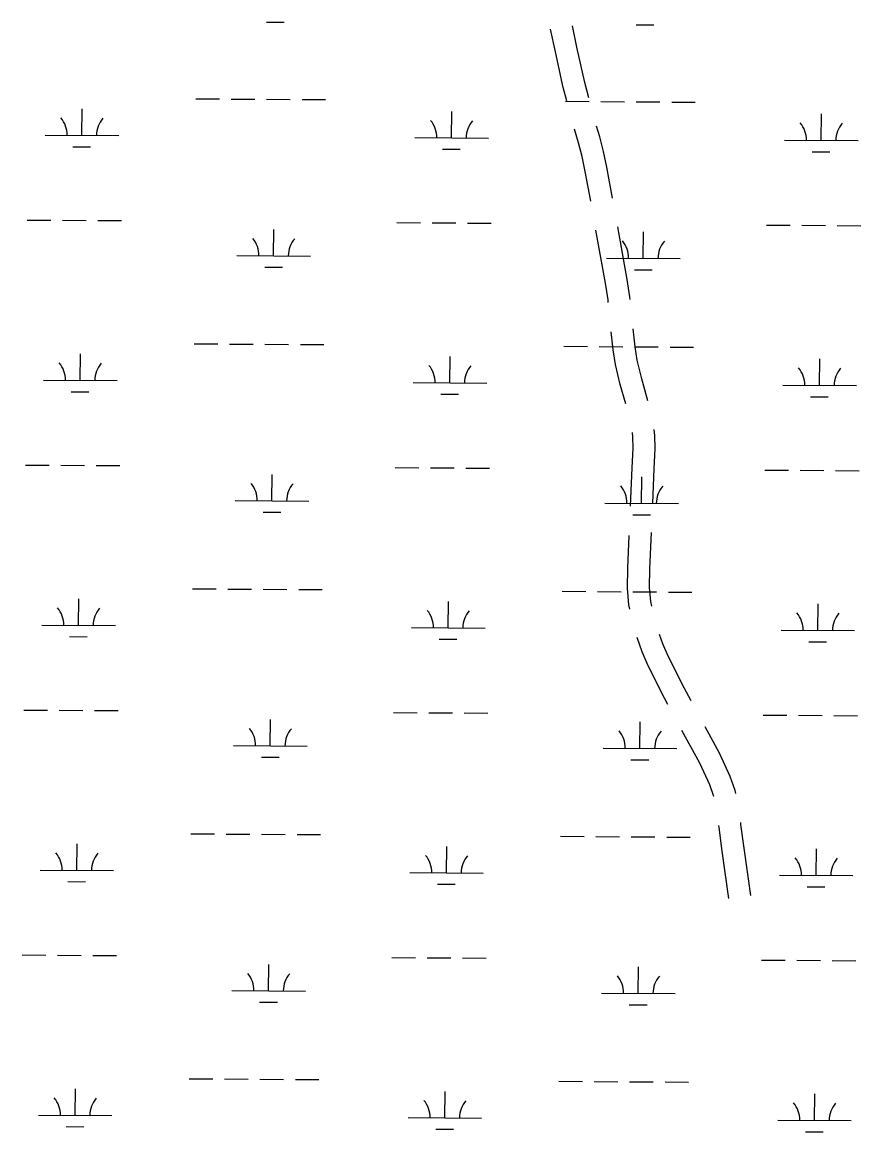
# Model space of a CAD drawing. Extents: x 3172231 to 3210228, y 940198 to 965780.
# Drawn here: x 3199749 to 3200887, y 954814 to 956321 of the extents above; entities that cross this region are included whole.
import ezdxf

# ---------------------------------------------------------------- set-up
doc = ezdxf.new("R2010")
doc.units = 0
doc.layers.add('V-ROAD-CNTR', color=7, linetype='Continuous')
doc.layers.add('V-WETL-SWMP', color=7, linetype='Continuous')

msp = doc.modelspace()

# ---------------------------------------------------------------- linework, layer by layer
at = {"layer": 'V-ROAD-CNTR'}
for points in [[(3200517.956, 956218.109), (3200512.6, 956239.029), (3200502.037, 956286.846), (3200495.979, 956315.645)], [(3200488.068, 956213.891), (3200483.414, 956232.071), (3200472.711, 956280.522), (3200466.204, 956311.454)], [(3200550.373, 956082.054), (3200542.736, 956123.718), (3200538.243, 956145.304), (3200532.905, 956165.253), (3200528.739, 956179.597)], [(3200520.64, 956077.871), (3200513.292, 956117.956), (3200509.045, 956138.364), (3200504.007, 956157.191), (3200498.733, 956175.347)], [(3200544.565, 955939.947), (3200544.174, 955943.875), (3200540.554, 955966.563), (3200527.821, 956038.522)], [(3200574.297, 955944.129), (3200573.938, 955947.727), (3200570.14, 955971.541), (3200557.547, 956042.703)], [(3200568.438, 955802.362), (3200560.853, 955828.994), (3200554.366, 955856.075), (3200551.289, 955876.057), (3200548.649, 955900.157)], [(3200598.423, 955806.605), (3200589.879, 955836.6), (3200583.828, 955861.861), (3200581.039, 955879.975), (3200578.371, 955904.338)], [(3200574.729, 955663.543), (3200576.82, 955715.455), (3200578.117, 955742.304), (3200577.924, 955757.559), (3200577.268, 955763.43)], [(3200604.922, 955667.737), (3200606.79, 955714.127), (3200608.127, 955741.77), (3200607.902, 955759.419), (3200606.987, 955767.614)], [(3200573.861, 955523.862), (3200572.622, 955529.659), (3200570.507, 955552.194), (3200571.032, 955579.677), (3200572.981, 955623.582)], [(3200603.642, 955528.053), (3200602.326, 955534.211), (3200600.533, 955553.312), (3200601.02, 955578.725), (3200603.196, 955627.775)], [(3200656.938, 955399.263), (3200647.524, 955416.911), (3200626.003, 955459.737), (3200618.604, 955476.821), (3200614.132, 955489.502)], [(3200625.521, 955394.419), (3200620.882, 955403.113), (3200598.813, 955447.031), (3200590.66, 955465.857), (3200583.851, 955485.164)], [(3200688.014, 955269.356), (3200688.001, 955269.415), (3200682.219, 955285.363), (3200668.881, 955314.557), (3200644.418, 955358.996), (3200644.348, 955359.127)], [(3200717.802, 955273.554), (3200716.889, 955277.753), (3200710.009, 955296.727), (3200695.703, 955328.043), (3200675.888, 955364.038)], [(3200708.389, 955130.878), (3200699.311, 955195.338), (3200695.025, 955227.249), (3200694.63, 955229.926)], [(3200738.095, 955135.062), (3200729.031, 955199.426), (3200724.733, 955231.437), (3200724.338, 955234.11)]]:
    msp.add_lwpolyline(points, dxfattribs=at)
at = {"layer": 'V-WETL-SWMP'}
for p, q in [((3200080.293, 956320.778), (3200104.293, 956320.615)), ((3200582.19, 956317.362), (3200606.189, 956317.198)), ((3199984.739, 956216.786), (3200016.739, 956216.568)), ((3200032.738, 956216.46), (3200064.737, 956216.242)), ((3200080.737, 956216.133), (3200112.736, 956215.915)), ((3200128.736, 956215.806), (3200160.735, 956215.588)), ((3200486.636, 956213.37), (3200518.635, 956213.152)), ((3200534.635, 956213.043), (3200566.634, 956212.825)), ((3200582.633, 956212.716), (3200614.633, 956212.498)), ((3200630.632, 956212.39), (3200662.632, 956212.172)), ((3199829.806, 956167.098), (3199830.051, 956203.097)), ((3200331.702, 956163.681), (3200331.947, 956199.68)), ((3200833.598, 956160.265), (3200833.843, 956196.264)), ((3199779.807, 956167.438), (3199879.804, 956166.757)), ((3200281.703, 956164.022), (3200381.701, 956163.341)), ((3199817.701, 956151.749), (3199841.7, 956151.585)), ((3200783.599, 956160.605), (3200883.597, 956159.924)), ((3200319.597, 956148.332), (3200343.597, 956148.169)), ((3200821.494, 956144.916), (3200845.493, 956144.752)), ((3199755.613, 956052.168), (3199787.613, 956051.95)), ((3199803.612, 956051.841), (3199835.612, 956051.624)), ((3199851.611, 956051.515), (3199883.611, 956051.297)), ((3200257.51, 956048.752), (3200289.509, 956048.534)), ((3200305.509, 956048.425), (3200337.508, 956048.207)), ((3200353.508, 956048.098), (3200385.507, 956047.88)), ((3200759.406, 956045.335), (3200791.405, 956045.117)), ((3200807.405, 956045.008), (3200839.404, 956044.791)), ((3200855.404, 956044.682), (3200887.403, 956044.464)), ((3200090.134, 956003.46), (3200090.379, 956039.459)), ((3200592.03, 956000.043), (3200592.275, 956036.043)), ((3200040.135, 956003.8), (3200140.133, 956003.12)), ((3200542.031, 956000.384), (3200642.029, 955999.703)), ((3200078.029, 955988.111), (3200102.028, 955987.948)), ((3200579.925, 955984.694), (3200603.925, 955984.531)), ((3199982.475, 955884.119), (3200014.474, 955883.901)), ((3200030.474, 955883.792), (3200062.473, 955883.574)), ((3200078.473, 955883.465), (3200110.472, 955883.248)), ((3200126.471, 955883.139), (3200158.471, 955882.921)), ((3200484.371, 955880.702), (3200516.37, 955880.485)), ((3200532.37, 955880.376), (3200564.369, 955880.158)), ((3200580.369, 955880.049), (3200612.368, 955879.831)), ((3200628.368, 955879.722), (3200660.367, 955879.504)), ((3199827.541, 955834.43), (3199827.786, 955870.43)), ((3200329.437, 955831.014), (3200329.682, 955867.013)), ((3200831.334, 955827.597), (3200831.579, 955863.597)), ((3199777.542, 955834.771), (3199877.54, 955834.09)), ((3199815.436, 955819.081), (3199839.436, 955818.918)), ((3200279.439, 955831.354), (3200379.436, 955830.674)), ((3200781.335, 955827.938), (3200881.333, 955827.257)), ((3200317.333, 955815.665), (3200341.332, 955815.502)), ((3200819.229, 955812.249), (3200843.228, 955812.085)), ((3199753.349, 955719.501), (3199785.348, 955719.283)), ((3199801.348, 955719.174), (3199833.347, 955718.956)), ((3199849.347, 955718.847), (3199881.346, 955718.63)), ((3200255.245, 955716.084), (3200287.245, 955715.867)), ((3200303.244, 955715.758), (3200335.243, 955715.54)), ((3200351.243, 955715.431), (3200383.242, 955715.213)), ((3200757.142, 955712.668), (3200789.141, 955712.45)), ((3200805.141, 955712.341), (3200837.14, 955712.123)), ((3200853.139, 955712.014), (3200885.139, 955711.797)), ((3200087.869, 955670.793), (3200088.114, 955706.792)), ((3200589.766, 955667.376), (3200590.011, 955703.375)), ((3200037.87, 955671.133), (3200137.868, 955670.452)), ((3200539.767, 955667.716), (3200639.764, 955667.036)), ((3200075.764, 955655.444), (3200099.764, 955655.28)), ((3200577.661, 955652.027), (3200601.66, 955651.864)), ((3199980.21, 955551.452), (3200012.21, 955551.234)), ((3200028.209, 955551.125), (3200060.208, 955550.907)), ((3200076.208, 955550.798), (3200108.207, 955550.58)), ((3200124.207, 955550.471), (3200156.206, 955550.254)), ((3200482.107, 955548.035), (3200514.106, 955547.817)), ((3200530.106, 955547.708), (3200562.105, 955547.491)), ((3200578.104, 955547.382), (3200610.104, 955547.164)), ((3200626.103, 955547.055), (3200658.103, 955546.837)), ((3199825.277, 955501.763), (3199825.522, 955537.762)), ((3200327.173, 955498.347), (3200327.418, 955534.346)), ((3200829.069, 955494.93), (3200829.314, 955530.929)), ((3199775.278, 955502.104), (3199875.275, 955501.423)), ((3199813.172, 955486.414), (3199837.171, 955486.251)), ((3200277.174, 955498.687), (3200377.172, 955498.006)), ((3200779.07, 955495.271), (3200879.068, 955494.59)), ((3200315.068, 955482.998), (3200339.068, 955482.834)), ((3200816.964, 955479.581), (3200840.964, 955479.418)), ((3199751.084, 955386.834), (3199783.084, 955386.616)), ((3199799.083, 955386.507), (3199831.083, 955386.289)), ((3199847.082, 955386.18), (3199879.081, 955385.962)), ((3200252.981, 955383.417), (3200284.98, 955383.199)), ((3200300.98, 955383.09), (3200332.979, 955382.872)), ((3200348.979, 955382.764), (3200380.978, 955382.546)), ((3200085.605, 955338.125), (3200085.85, 955374.124)), ((3200587.501, 955334.709), (3200587.746, 955370.708)), ((3200754.877, 955380.001), (3200786.876, 955379.783)), ((3200802.876, 955379.674), (3200834.875, 955379.456)), ((3200850.875, 955379.347), (3200882.874, 955379.129)), ((3200035.606, 955338.466), (3200135.603, 955337.785)), ((3200537.502, 955335.049), (3200637.5, 955334.368)), ((3200073.5, 955322.776), (3200097.499, 955322.613)), ((3200575.396, 955319.36), (3200599.396, 955319.197)), ((3199977.946, 955218.784), (3200009.945, 955218.567)), ((3200025.945, 955218.458), (3200057.944, 955218.24)), ((3200073.944, 955218.131), (3200105.943, 955217.913)), ((3200121.942, 955217.804), (3200153.942, 955217.586)), ((3200479.842, 955215.368), (3200511.841, 955215.15)), ((3200527.841, 955215.041), (3200559.84, 955214.823)), ((3200575.84, 955214.714), (3200607.839, 955214.497)), ((3199823.012, 955169.096), (3199823.257, 955205.095)), ((3200324.908, 955165.679), (3200325.153, 955201.679)), ((3200623.839, 955214.388), (3200655.838, 955214.17)), ((3200826.805, 955162.263), (3200827.05, 955198.262)), ((3199773.013, 955169.436), (3199873.011, 955168.756)), ((3200274.91, 955166.02), (3200374.907, 955165.339)), ((3200776.806, 955162.603), (3200876.804, 955161.923)), ((3199810.907, 955153.747), (3199834.907, 955153.584)), ((3200312.804, 955150.33), (3200336.803, 955150.167)), ((3200814.7, 955146.914), (3200838.699, 955146.751)), ((3199748.82, 955054.166), (3199780.819, 955053.948)), ((3199796.819, 955053.839), (3199828.818, 955053.622)), ((3199844.818, 955053.513), (3199876.817, 955053.295)), ((3200250.716, 955050.75), (3200282.716, 955050.532)), ((3200298.715, 955050.423), (3200330.714, 955050.205)), ((3200346.714, 955050.096), (3200378.713, 955049.878)), ((3200083.34, 955005.458), (3200083.585, 955041.457)), ((3200585.237, 955002.042), (3200585.482, 955038.041)), ((3200752.613, 955047.333), (3200784.612, 955047.115)), ((3200800.612, 955047.007), (3200832.611, 955046.789)), ((3200848.61, 955046.68), (3200880.61, 955046.462)), ((3200033.341, 955005.798), (3200133.339, 955005.118)), ((3200071.235, 954990.109), (3200095.235, 954989.946)), ((3200535.238, 955002.382), (3200635.235, 955001.701)), ((3200573.132, 954986.693), (3200597.131, 954986.529)), ((3199975.681, 954886.117), (3200007.681, 954885.899)), ((3200023.68, 954885.79), (3200055.679, 954885.573)), ((3200071.679, 954885.464), (3200103.678, 954885.246)), ((3200119.678, 954885.137), (3200151.677, 954884.919)), ((3199820.747, 954836.429), (3199820.993, 954872.428)), ((3200322.644, 954833.012), (3200322.889, 954869.011)), ((3200477.578, 954882.701), (3200509.577, 954882.483)), ((3200525.577, 954882.374), (3200557.576, 954882.156)), ((3200573.575, 954882.047), (3200605.575, 954881.829)), ((3200621.574, 954881.72), (3200653.574, 954881.503)), ((3200824.54, 954829.596), (3200824.785, 954865.595)), ((3199770.749, 954836.769), (3199870.746, 954836.088)), ((3200272.645, 954833.352), (3200372.643, 954832.672)), ((3200774.541, 954829.936), (3200874.539, 954829.255)), ((3199808.643, 954821.08), (3199832.642, 954820.916)), ((3200310.539, 954817.663), (3200334.539, 954817.5)), ((3200812.435, 954814.247), (3200836.435, 954814.083))]:
    msp.add_line(p, q, dxfattribs=at)
for centre, start, end in [((3199774.567, 956167.949), 358.838165, 40.381824), ((3199885.05, 956167.196), 138.838162, 180.381821), ((3200276.463, 956164.532), 358.838165, 40.381824), ((3200386.947, 956163.78), 138.838162, 180.381821), ((3200778.36, 956161.116), 358.838165, 40.381824), ((3200888.843, 956160.364), 138.838162, 180.381821), ((3200034.895, 956004.311), 358.838165, 40.381824), ((3200145.379, 956003.559), 138.838162, 180.381821), ((3200536.792, 956000.894), 358.838165, 40.381824), ((3200647.275, 956000.142), 138.838162, 180.381821), ((3199772.303, 955835.281), 358.838165, 40.381824), ((3199882.786, 955834.529), 138.838162, 180.381821), ((3200274.199, 955831.865), 358.838165, 40.381824), ((3200384.682, 955831.113), 138.838162, 180.381821), ((3200776.095, 955828.448), 358.838165, 40.381824), ((3200886.579, 955827.696), 138.838162, 180.381821), ((3200032.631, 955671.643), 358.838165, 40.381824), ((3200143.114, 955670.891), 138.838162, 180.381821), ((3200534.527, 955668.227), 358.838165, 40.381824), ((3200645.01, 955667.475), 138.838162, 180.381821), ((3199770.038, 955502.614), 358.838165, 40.381824), ((3199880.521, 955501.862), 138.838162, 180.381821), ((3200271.934, 955499.198), 358.838165, 40.381824), ((3200382.418, 955498.445), 138.838162, 180.381821), ((3200773.831, 955495.781), 358.838165, 40.381824), ((3200884.314, 955495.029), 138.838162, 180.381821), ((3200030.366, 955338.976), 358.838165, 40.381824), ((3200140.85, 955338.224), 138.838162, 180.381821), ((3200532.263, 955335.56), 358.838165, 40.381824), ((3200642.746, 955334.808), 138.838162, 180.381821), ((3199767.774, 955169.947), 358.838165, 40.381824), ((3199878.257, 955169.195), 138.838162, 180.381821), ((3200269.67, 955166.53), 358.838165, 40.381824), ((3200380.153, 955165.778), 138.838162, 180.381821), ((3200771.566, 955163.114), 358.838165, 40.381824), ((3200882.05, 955162.362), 138.838162, 180.381821), ((3200028.102, 955006.309), 358.838165, 40.381824), ((3200138.585, 955005.557), 138.838162, 180.381821), ((3200529.998, 955002.892), 358.838165, 40.381824), ((3200640.481, 955002.14), 138.838162, 180.381821), ((3199765.509, 954837.279), 358.838165, 40.381824), ((3199875.992, 954836.527), 138.838162, 180.381821), ((3200267.405, 954833.863), 358.838165, 40.381824), ((3200377.889, 954833.111), 138.838162, 180.381821), ((3200769.302, 954830.446), 358.838165, 40.381824), ((3200879.785, 954829.694), 138.838162, 180.381821)]:
    msp.add_arc(centre, 35.246, start, end, dxfattribs=at)

doc.saveas('drawing.dxf')
